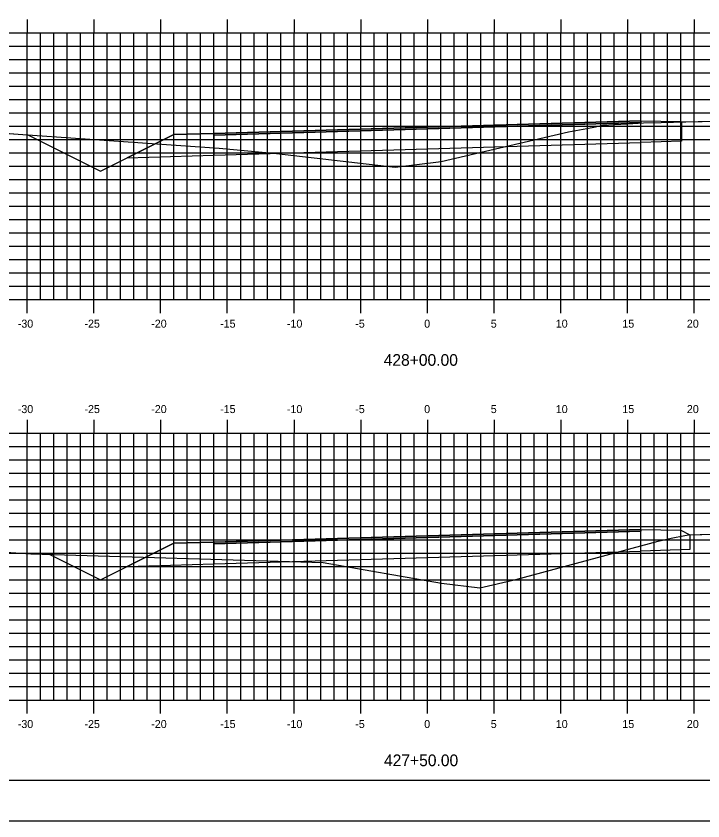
# Model space of a CAD drawing. Extents: x 1168600 to 1177589, y 610178 to 611246.
# Drawn here: x 1175376.3 to 1175427.8, y 610900.5 to 610960.8 of the extents above; entities that cross this region are included whole.
import ezdxf

# ---------------------------------------------------------------- set-up
doc = ezdxf.new("R2010")
doc.units = 0
for name, color, linetype in [('_Construction', 7, 'Continuous'), ('_Station Equation', 7, 'Continuous'), ('D_Roadway_Edge_TW', 7, 'Continuous'), ('D_Roadway_SubGrade', 7, 'Continuous'), ('D_Slope_Direction', 7, 'Continuous'), ('D_Text_Standard', 7, 'Continuous'), ('DIMENSIONS', 7, 'Continuous'), ('H_V ANNOTATION', 7, 'Continuous'), ('MAJOR', 7, 'Continuous'), ('MATCH LINES', 7, 'Continuous'), ('MINOR', 7, 'Continuous')]:
    doc.layers.add(name, color=color, linetype=linetype)

msp = doc.modelspace()

# ---------------------------------------------------------------- linework, layer by layer
at = {"layer": '_Construction'}
msp.add_line((1175332.15, 610903.596), (1175492.15, 610903.596), dxfattribs=at)
msp.add_lwpolyline([(1175324.057, 610900.537), (1175494.057, 610900.537), (1175494.057, 611010.537), (1175324.057, 611010.537)], close=True, dxfattribs=at)
at = {"layer": '_Station Equation'}
for points in [[(1175364.42, 610952.902), (1175377.139, 610951.942), (1175377.189, 610951.939), (1175382.629, 610949.219), (1175388.15, 610951.98), (1175391.15, 610952.04), (1175407.15, 610952.52), (1175423.15, 610953), (1175426.15, 610952.94), (1175426.2, 610952.915), (1175426.25, 610952.916), (1175426.255, 610952.916), (1175427.739, 610952.954), (1175428.382, 610952.971)], [(1175371.428, 610952.334), (1175391.526, 610950.955), (1175395.833, 610950.551), (1175404.73, 610949.524), (1175408.184, 610949.954), (1175417.739, 610952.167), (1175419.112, 610952.42), (1175419.746, 610952.557), (1175420.28, 610952.675), (1175422.557, 610952.8), (1175423.344, 610952.84), (1175424.681, 610952.875), (1175428.382, 610952.971)], [(1175368.1, 610921.175), (1175377.429, 610920.56), (1175378.732, 610920.521), (1175378.782, 610920.519), (1175382.629, 610918.596), (1175388.15, 610921.356), (1175391.15, 610921.416), (1175407.15, 610921.896), (1175423.15, 610922.376), (1175426.15, 610922.316), (1175426.829, 610921.977), (1175426.879, 610921.978), (1175426.887, 610921.978), (1175429.39, 610922.053)], [(1175368.1, 610921.175), (1175377.429, 610920.56), (1175399.331, 610919.894), (1175408.204, 610918.353), (1175411.073, 610918.012), (1175413.776, 610918.636), (1175424.46, 610921.508), (1175425.429, 610921.713), (1175426.446, 610921.918), (1175426.718, 610921.973), (1175429.388, 610922.053)]]:
    msp.add_lwpolyline(points, dxfattribs=at)
at = {"layer": 'D_Roadway_Edge_TW'}
for points in [[(1175423.15, 610952.875), (1175423.15, 610953), (1175407.15, 610952.52), (1175391.15, 610952.04), (1175391.15, 610951.915), (1175407.15, 610952.395)], [(1175423.15, 610922.251), (1175423.15, 610922.376), (1175407.15, 610921.896), (1175391.15, 610921.416), (1175391.15, 610921.291), (1175407.15, 610921.771)]]:
    msp.add_lwpolyline(points, close=True, dxfattribs=at)
at = {"layer": 'D_Roadway_SubGrade'}
for points in [[(1175423.15, 610953), (1175426.15, 610952.94), (1175426.2, 610952.915), (1175426.2, 610951.466), (1175423.15, 610951.375)], [(1175423.15, 610951.375), (1175423.15, 610952.875), (1175407.15, 610952.395), (1175391.15, 610951.915), (1175391.15, 610950.415), (1175407.15, 610950.895)], [(1175391.15, 610952.04), (1175388.15, 610951.98), (1175384.629, 610950.219), (1175391.15, 610950.415)], [(1175423.15, 610920.751), (1175423.15, 610922.251), (1175407.15, 610921.771), (1175391.15, 610921.291), (1175391.15, 610919.791), (1175407.15, 610920.271)], [(1175423.15, 610922.376), (1175426.15, 610922.316), (1175426.829, 610921.977), (1175426.829, 610920.862), (1175423.15, 610920.751)], [(1175391.15, 610921.416), (1175388.15, 610921.356), (1175384.629, 610919.596), (1175391.15, 610919.791)]]:
    msp.add_lwpolyline(points, close=True, dxfattribs=at)
at = {"layer": 'D_Slope_Direction'}
for points in [[(1175426.15, 610952.94), (1175426.2, 610952.915)], [(1175426.15, 610922.316), (1175426.829, 610921.977)]]:
    msp.add_lwpolyline(points, dxfattribs=at)
at = {"layer": 'D_Text_Standard'}
for points in [[(1175377.189, 610951.939), (1175382.629, 610949.219), (1175388.15, 610951.98), (1175391.15, 610952.04), (1175407.15, 610952.52), (1175423.15, 610953), (1175426.15, 610952.94), (1175426.15, 610952.94), (1175426.2, 610952.915)], [(1175378.782, 610920.519), (1175382.629, 610918.596), (1175388.15, 610921.356), (1175391.15, 610921.416), (1175407.15, 610921.896), (1175423.15, 610922.376), (1175426.15, 610922.316), (1175426.15, 610922.316), (1175426.829, 610921.977)]]:
    msp.add_lwpolyline(points, dxfattribs=at)
at = {"layer": 'DIMENSIONS'}
for points in [[(1175423.15, 610952.875), (1175423.15, 610952.875), (1175407.15, 610952.395), (1175391.15, 610951.915), (1175391.15, 610951.915), (1175407.15, 610952.395)], [(1175423.15, 610922.251), (1175423.15, 610922.251), (1175407.15, 610921.771), (1175391.15, 610921.291), (1175391.15, 610921.291), (1175407.15, 610921.771)]]:
    msp.add_lwpolyline(points, close=True, dxfattribs=at)
for points in [[(1175423.15, 610952.875), (1175423.15, 610952.875)], [(1175423.15, 610952.875), (1175423.15, 610952.875)], [(1175391.15, 610951.915), (1175391.15, 610951.915)], [(1175391.15, 610951.915), (1175391.15, 610951.915)], [(1175423.15, 610922.251), (1175423.15, 610922.251)], [(1175423.15, 610922.251), (1175423.15, 610922.251)], [(1175391.15, 610921.291), (1175391.15, 610921.291)], [(1175391.15, 610921.291), (1175391.15, 610921.291)]]:
    msp.add_lwpolyline(points, dxfattribs=at)
at = {"layer": 'MAJOR'}
for p, q in [((1175377.15, 610960.598), (1175377.15, 610959.596)), ((1175382.15, 610960.598), (1175382.15, 610959.596)), ((1175387.15, 610960.598), (1175387.15, 610959.596)), ((1175392.15, 610960.598), (1175392.15, 610959.596)), ((1175397.15, 610960.598), (1175397.15, 610959.596)), ((1175402.15, 610960.598), (1175402.15, 610959.596)), ((1175407.15, 610960.598), (1175407.15, 610959.596)), ((1175412.15, 610960.598), (1175412.15, 610959.596)), ((1175417.15, 610960.598), (1175417.15, 610959.596)), ((1175422.15, 610960.598), (1175422.15, 610959.596)), ((1175427.15, 610960.598), (1175427.15, 610959.596)), ((1175337.15, 610959.596), (1175477.15, 610959.596)), ((1175337.15, 610959.596), (1175477.15, 610959.596)), ((1175377.15, 610939.596), (1175377.15, 610959.596)), ((1175382.15, 610939.596), (1175382.15, 610959.596)), ((1175387.15, 610939.596), (1175387.15, 610959.596)), ((1175392.15, 610939.596), (1175392.15, 610959.596)), ((1175397.15, 610939.596), (1175397.15, 610959.596)), ((1175402.15, 610939.596), (1175402.15, 610959.596)), ((1175407.15, 610939.596), (1175407.15, 610959.596)), ((1175412.15, 610939.596), (1175412.15, 610959.596)), ((1175417.15, 610939.596), (1175417.15, 610959.596)), ((1175422.15, 610939.596), (1175422.15, 610959.596)), ((1175427.15, 610939.596), (1175427.15, 610959.596)), ((1175337.15, 610954.596), (1175477.15, 610954.596)), ((1175337.15, 610949.596), (1175477.15, 610949.596)), ((1175337.15, 610944.596), (1175477.15, 610944.596)), ((1175337.15, 610939.596), (1175477.15, 610939.596)), ((1175337.15, 610939.596), (1175477.15, 610939.596)), ((1175377.15, 610938.594), (1175377.15, 610939.596)), ((1175382.15, 610938.594), (1175382.15, 610939.596)), ((1175387.15, 610938.594), (1175387.15, 610939.596)), ((1175392.15, 610938.594), (1175392.15, 610939.596)), ((1175397.15, 610938.594), (1175397.15, 610939.596)), ((1175402.15, 610938.594), (1175402.15, 610939.596)), ((1175407.15, 610938.594), (1175407.15, 610939.596)), ((1175412.15, 610938.594), (1175412.15, 610939.596)), ((1175417.15, 610938.594), (1175417.15, 610939.596)), ((1175422.15, 610938.594), (1175422.15, 610939.596)), ((1175427.15, 610938.594), (1175427.15, 610939.596)), ((1175377.15, 610930.598), (1175377.15, 610929.596)), ((1175382.15, 610930.598), (1175382.15, 610929.596)), ((1175387.15, 610930.598), (1175387.15, 610929.596)), ((1175392.15, 610930.598), (1175392.15, 610929.596)), ((1175397.15, 610930.598), (1175397.15, 610929.596)), ((1175402.15, 610930.598), (1175402.15, 610929.596)), ((1175407.15, 610930.598), (1175407.15, 610929.596)), ((1175412.15, 610930.598), (1175412.15, 610929.596)), ((1175417.15, 610930.598), (1175417.15, 610929.596)), ((1175422.15, 610930.598), (1175422.15, 610929.596)), ((1175427.15, 610930.598), (1175427.15, 610929.596)), ((1175337.15, 610929.596), (1175477.15, 610929.596)), ((1175337.15, 610929.596), (1175477.15, 610929.596)), ((1175377.15, 610909.596), (1175377.15, 610929.596)), ((1175382.15, 610909.596), (1175382.15, 610929.596)), ((1175387.15, 610909.596), (1175387.15, 610929.596)), ((1175392.15, 610909.596), (1175392.15, 610929.596)), ((1175397.15, 610909.596), (1175397.15, 610929.596)), ((1175402.15, 610909.596), (1175402.15, 610929.596)), ((1175407.15, 610909.596), (1175407.15, 610929.596)), ((1175412.15, 610909.596), (1175412.15, 610929.596)), ((1175417.15, 610909.596), (1175417.15, 610929.596)), ((1175422.15, 610909.596), (1175422.15, 610929.596)), ((1175427.15, 610909.596), (1175427.15, 610929.596)), ((1175337.15, 610924.596), (1175477.15, 610924.596)), ((1175337.15, 610919.596), (1175477.15, 610919.596)), ((1175337.15, 610914.596), (1175477.15, 610914.596)), ((1175337.15, 610909.596), (1175477.15, 610909.596)), ((1175337.15, 610909.596), (1175477.15, 610909.596)), ((1175377.15, 610908.594), (1175377.15, 610909.596)), ((1175382.15, 610908.594), (1175382.15, 610909.596)), ((1175387.15, 610908.594), (1175387.15, 610909.596)), ((1175392.15, 610908.594), (1175392.15, 610909.596)), ((1175397.15, 610908.594), (1175397.15, 610909.596)), ((1175402.15, 610908.594), (1175402.15, 610909.596)), ((1175407.15, 610908.594), (1175407.15, 610909.596)), ((1175412.15, 610908.594), (1175412.15, 610909.596)), ((1175417.15, 610908.594), (1175417.15, 610909.596)), ((1175422.15, 610908.594), (1175422.15, 610909.596)), ((1175427.15, 610908.594), (1175427.15, 610909.596))]:
    msp.add_line(p, q, dxfattribs=at)
at = {"layer": 'MATCH LINES'}
for points in [[(1175423.15, 610953), (1175423.15, 610952.875)], [(1175391.15, 610952.04), (1175391.15, 610951.915)], [(1175423.15, 610922.376), (1175423.15, 610922.251)], [(1175391.15, 610921.416), (1175391.15, 610921.291)]]:
    msp.add_lwpolyline(points, dxfattribs=at)
at = {"layer": 'MINOR'}
for p, q in [((1175378.15, 610939.596), (1175378.15, 610959.596)), ((1175379.15, 610939.596), (1175379.15, 610959.596)), ((1175380.15, 610939.596), (1175380.15, 610959.596)), ((1175381.15, 610939.596), (1175381.15, 610959.596)), ((1175383.15, 610939.596), (1175383.15, 610959.596)), ((1175384.15, 610939.596), (1175384.15, 610959.596)), ((1175385.15, 610939.596), (1175385.15, 610959.596)), ((1175386.15, 610939.596), (1175386.15, 610959.596)), ((1175388.15, 610939.596), (1175388.15, 610959.596)), ((1175389.15, 610939.596), (1175389.15, 610959.596)), ((1175390.15, 610939.596), (1175390.15, 610959.596)), ((1175391.15, 610939.596), (1175391.15, 610959.596)), ((1175393.15, 610939.596), (1175393.15, 610959.596)), ((1175394.15, 610939.596), (1175394.15, 610959.596)), ((1175395.15, 610939.596), (1175395.15, 610959.596)), ((1175396.15, 610939.596), (1175396.15, 610959.596)), ((1175398.15, 610939.596), (1175398.15, 610959.596)), ((1175399.15, 610939.596), (1175399.15, 610959.596)), ((1175400.15, 610939.596), (1175400.15, 610959.596)), ((1175401.15, 610939.596), (1175401.15, 610959.596)), ((1175403.15, 610939.596), (1175403.15, 610959.596)), ((1175404.15, 610939.596), (1175404.15, 610959.596)), ((1175405.15, 610939.596), (1175405.15, 610959.596)), ((1175406.15, 610939.596), (1175406.15, 610959.596)), ((1175408.15, 610939.596), (1175408.15, 610959.596)), ((1175409.15, 610939.596), (1175409.15, 610959.596)), ((1175410.15, 610939.596), (1175410.15, 610959.596)), ((1175411.15, 610939.596), (1175411.15, 610959.596)), ((1175413.15, 610939.596), (1175413.15, 610959.596)), ((1175414.15, 610939.596), (1175414.15, 610959.596)), ((1175415.15, 610939.596), (1175415.15, 610959.596)), ((1175416.15, 610939.596), (1175416.15, 610959.596)), ((1175418.15, 610939.596), (1175418.15, 610959.596)), ((1175419.15, 610939.596), (1175419.15, 610959.596)), ((1175420.15, 610939.596), (1175420.15, 610959.596)), ((1175421.15, 610939.596), (1175421.15, 610959.596)), ((1175423.15, 610939.596), (1175423.15, 610959.596)), ((1175424.15, 610939.596), (1175424.15, 610959.596)), ((1175425.15, 610939.596), (1175425.15, 610959.596)), ((1175426.15, 610939.596), (1175426.15, 610959.596)), ((1175337.15, 610958.596), (1175477.15, 610958.596)), ((1175337.15, 610957.596), (1175477.15, 610957.596)), ((1175337.15, 610956.596), (1175477.15, 610956.596)), ((1175337.15, 610955.596), (1175477.15, 610955.596)), ((1175337.15, 610953.596), (1175477.15, 610953.596)), ((1175337.15, 610952.596), (1175477.15, 610952.596)), ((1175337.15, 610951.596), (1175477.15, 610951.596)), ((1175337.15, 610950.596), (1175477.15, 610950.596)), ((1175337.15, 610948.596), (1175477.15, 610948.596)), ((1175337.15, 610947.596), (1175477.15, 610947.596)), ((1175337.15, 610946.596), (1175477.15, 610946.596)), ((1175337.15, 610945.596), (1175477.15, 610945.596)), ((1175337.15, 610943.596), (1175477.15, 610943.596)), ((1175337.15, 610942.596), (1175477.15, 610942.596)), ((1175337.15, 610941.596), (1175477.15, 610941.596)), ((1175337.15, 610940.596), (1175477.15, 610940.596)), ((1175378.15, 610909.596), (1175378.15, 610929.596)), ((1175379.15, 610909.596), (1175379.15, 610929.596)), ((1175380.15, 610909.596), (1175380.15, 610929.596)), ((1175381.15, 610909.596), (1175381.15, 610929.596)), ((1175383.15, 610909.596), (1175383.15, 610929.596)), ((1175384.15, 610909.596), (1175384.15, 610929.596)), ((1175385.15, 610909.596), (1175385.15, 610929.596)), ((1175386.15, 610909.596), (1175386.15, 610929.596)), ((1175388.15, 610909.596), (1175388.15, 610929.596)), ((1175389.15, 610909.596), (1175389.15, 610929.596)), ((1175390.15, 610909.596), (1175390.15, 610929.596)), ((1175391.15, 610909.596), (1175391.15, 610929.596)), ((1175393.15, 610909.596), (1175393.15, 610929.596)), ((1175394.15, 610909.596), (1175394.15, 610929.596)), ((1175395.15, 610909.596), (1175395.15, 610929.596)), ((1175396.15, 610909.596), (1175396.15, 610929.596)), ((1175398.15, 610909.596), (1175398.15, 610929.596)), ((1175399.15, 610909.596), (1175399.15, 610929.596)), ((1175400.15, 610909.596), (1175400.15, 610929.596)), ((1175401.15, 610909.596), (1175401.15, 610929.596)), ((1175403.15, 610909.596), (1175403.15, 610929.596)), ((1175404.15, 610909.596), (1175404.15, 610929.596)), ((1175405.15, 610909.596), (1175405.15, 610929.596)), ((1175406.15, 610909.596), (1175406.15, 610929.596)), ((1175408.15, 610909.596), (1175408.15, 610929.596)), ((1175409.15, 610909.596), (1175409.15, 610929.596)), ((1175410.15, 610909.596), (1175410.15, 610929.596)), ((1175411.15, 610909.596), (1175411.15, 610929.596)), ((1175413.15, 610909.596), (1175413.15, 610929.596)), ((1175414.15, 610909.596), (1175414.15, 610929.596)), ((1175415.15, 610909.596), (1175415.15, 610929.596)), ((1175416.15, 610909.596), (1175416.15, 610929.596)), ((1175418.15, 610909.596), (1175418.15, 610929.596)), ((1175419.15, 610909.596), (1175419.15, 610929.596)), ((1175420.15, 610909.596), (1175420.15, 610929.596)), ((1175421.15, 610909.596), (1175421.15, 610929.596)), ((1175423.15, 610909.596), (1175423.15, 610929.596)), ((1175424.15, 610909.596), (1175424.15, 610929.596)), ((1175425.15, 610909.596), (1175425.15, 610929.596)), ((1175426.15, 610909.596), (1175426.15, 610929.596)), ((1175337.15, 610928.596), (1175477.15, 610928.596)), ((1175337.15, 610927.596), (1175477.15, 610927.596)), ((1175337.15, 610926.596), (1175477.15, 610926.596)), ((1175337.15, 610925.596), (1175477.15, 610925.596)), ((1175337.15, 610923.596), (1175477.15, 610923.596)), ((1175337.15, 610922.596), (1175477.15, 610922.596)), ((1175337.15, 610921.596), (1175477.15, 610921.596)), ((1175337.15, 610920.596), (1175477.15, 610920.596)), ((1175337.15, 610918.596), (1175477.15, 610918.596)), ((1175337.15, 610917.596), (1175477.15, 610917.596)), ((1175337.15, 610916.596), (1175477.15, 610916.596)), ((1175337.15, 610915.596), (1175477.15, 610915.596)), ((1175337.15, 610913.596), (1175477.15, 610913.596)), ((1175337.15, 610912.596), (1175477.15, 610912.596)), ((1175337.15, 610911.596), (1175477.15, 610911.596)), ((1175337.15, 610910.596), (1175477.15, 610910.596))]:
    msp.add_line(p, q, dxfattribs=at)

# ---------------------------------------------------------------- texts
at = {"layer": 'H_V ANNOTATION'}
for s, height, p in [('-30', 0.6, (1175376.438, 610937.496)), ('-25', 0.6, (1175381.435, 610937.496)), ('-20', 0.6, (1175386.443, 610937.496)), ('-15', 0.6, (1175391.607, 610937.496)), ('-10', 0.6, (1175396.615, 610937.496)), ('-5', 0.6, (1175401.74, 610937.496)), ('0', 0.6, (1175406.909, 610937.496)), ('5', 0.6, (1175411.901, 610937.496)), ('10', 0.6, (1175416.775, 610937.496)), ('15', 0.6, (1175421.767, 610937.496)), ('20', 0.6, (1175426.604, 610937.496)), ('428+00.00', 0.875, (1175403.873, 610934.639)), ('-30', 0.6, (1175376.438, 610931.096)), ('-25', 0.6, (1175381.435, 610931.096)), ('-20', 0.6, (1175386.443, 610931.096)), ('-15', 0.6, (1175391.607, 610931.096)), ('-10', 0.6, (1175396.615, 610931.096)), ('-5', 0.6, (1175401.74, 610931.096)), ('0', 0.6, (1175406.909, 610931.096)), ('5', 0.6, (1175411.901, 610931.096)), ('10', 0.6, (1175416.775, 610931.096)), ('15', 0.6, (1175421.767, 610931.096)), ('20', 0.6, (1175426.604, 610931.096)), ('-30', 0.6, (1175376.438, 610907.496)), ('-25', 0.6, (1175381.435, 610907.496)), ('-20', 0.6, (1175386.443, 610907.496)), ('-15', 0.6, (1175391.607, 610907.496)), ('-10', 0.6, (1175396.615, 610907.496)), ('-5', 0.6, (1175401.74, 610907.496)), ('0', 0.6, (1175406.909, 610907.496)), ('5', 0.6, (1175411.901, 610907.496)), ('10', 0.6, (1175416.775, 610907.496)), ('15', 0.6, (1175421.767, 610907.496)), ('20', 0.6, (1175426.604, 610907.496)), ('427+50.00', 0.875, (1175403.896, 610904.639))]:
    msp.add_text(s, height=height, dxfattribs=at).set_placement(p)

doc.saveas('drawing.dxf')
